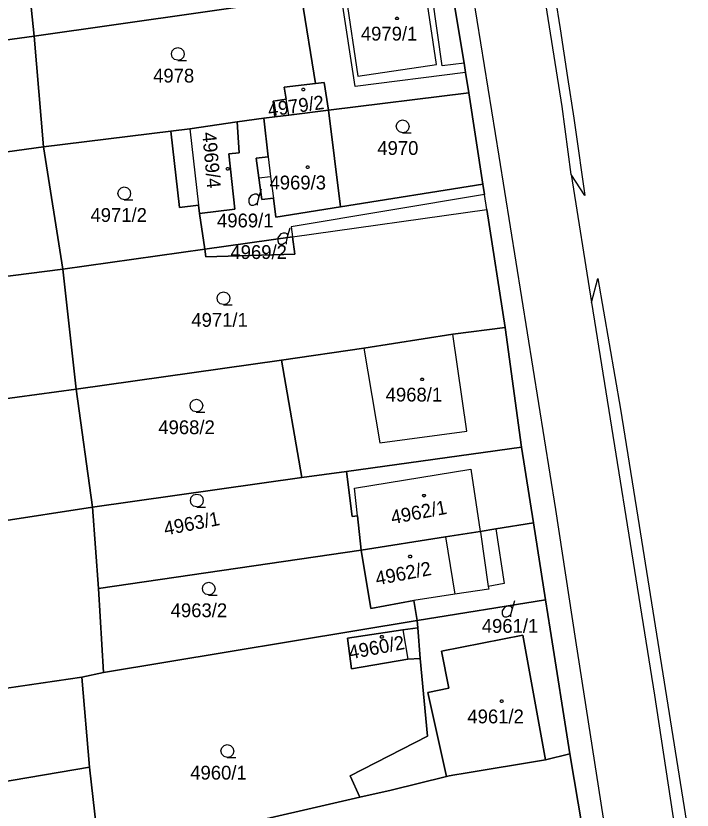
# Model space of a CAD drawing. Extents: x -263587 to -261993, y -1238795 to -1236748.
# Drawn here: x -262625.1 to -262546.8, y -1237711.8 to -1237619.9 of the extents above; entities that cross this region are included whole.
import ezdxf

# ---------------------------------------------------------------- set-up
doc = ezdxf.new("R2010")
doc.units = 0
doc.layers.add('Vrstva 1', color=7, linetype='Continuous')

msp = doc.modelspace()

# ---------------------------------------------------------------- linework, layer by layer
at = {"layer": 'Vrstva 1'}
for p, q in [((-262561.84, -1237630.39), (-262567.09, -1237597.19)), ((-262573.82, -1237607.36), (-262569.18, -1237636.12)), ((-262563.57, -1237611.74), (-262562.08, -1237621.38)), ((-262623.88, -1237613.92), (-262622.99, -1237622.23)), ((-262622.99, -1237622.23), (-262623.88, -1237613.92)), ((-262573.2, -1237625.37), (-262574.82, -1237615.59)), ((-262574.82, -1237615.59), (-262573.2, -1237625.37)), ((-262576.39, -1237625.5), (-262577.82, -1237615.93)), ((-262575.72, -1237625.67), (-262577.12, -1237615.83)), ((-262585.8, -1237628.05), (-262587.48, -1237617.26)), ((-262586.94, -1237617.18), (-262585.5, -1237626.88)), ((-262593.95, -1237618.11), (-262622.99, -1237622.23)), ((-262622.99, -1237622.23), (-262593.95, -1237618.11)), ((-262590.42, -1237627.73), (-262592.01, -1237617.88)), ((-262592.01, -1237617.88), (-262590.42, -1237627.73)), ((-262562.08, -1237621.38), (-262561.2, -1237627.03)), ((-262640.24, -1237624.52), (-262622.99, -1237622.23)), ((-262622.99, -1237622.23), (-262640.24, -1237624.52)), ((-262622.99, -1237622.23), (-262621.94, -1237635.05)), ((-262621.94, -1237635.05), (-262622.99, -1237622.23)), ((-262585.5, -1237626.88), (-262576.39, -1237625.5)), ((-262573.2, -1237625.37), (-262575.72, -1237625.67)), ((-262573.03, -1237626.43), (-262573.2, -1237625.37)), ((-262573.2, -1237625.37), (-262573.03, -1237626.43)), ((-262573.03, -1237626.43), (-262585.8, -1237628.05)), ((-262572.63, -1237628.8), (-262573.03, -1237626.43)), ((-262573.03, -1237626.43), (-262572.63, -1237628.8)), ((-262589.39, -1237627.6), (-262590.42, -1237627.73)), ((-262590.42, -1237627.73), (-262589.39, -1237627.6)), ((-262588.92, -1237630.79), (-262589.39, -1237627.6)), ((-262589.39, -1237627.6), (-262588.92, -1237630.79)), ((-262561.2, -1237627.03), (-262560.5, -1237631.73)), ((-262594.03, -1237628.12), (-262590.42, -1237627.73)), ((-262590.42, -1237627.73), (-262594.03, -1237628.12)), ((-262593.81, -1237629.53), (-262594.03, -1237628.12)), ((-262594.03, -1237628.12), (-262593.81, -1237629.53)), ((-262588.92, -1237630.79), (-262572.63, -1237628.8)), ((-262572.63, -1237628.8), (-262588.92, -1237630.79)), ((-262572.63, -1237628.8), (-262571.02, -1237639.36)), ((-262571.02, -1237639.36), (-262572.63, -1237628.8)), ((-262595.3, -1237629.75), (-262593.81, -1237629.53)), ((-262593.81, -1237629.53), (-262595.3, -1237629.75)), ((-262595.11, -1237631.57), (-262595.3, -1237629.75)), ((-262595.3, -1237629.75), (-262595.11, -1237631.57)), ((-262593.5, -1237631.37), (-262593.81, -1237629.53)), ((-262560.79, -1237638.26), (-262561.84, -1237630.39)), ((-262593.5, -1237631.37), (-262588.92, -1237630.79)), ((-262588.92, -1237630.79), (-262593.5, -1237631.37)), ((-262588.92, -1237630.79), (-262587.51, -1237641.98)), ((-262587.51, -1237641.98), (-262588.92, -1237630.79)), ((-262604.98, -1237632.98), (-262599.49, -1237632.14)), ((-262599.49, -1237632.14), (-262604.98, -1237632.98)), ((-262599.49, -1237632.14), (-262596.4, -1237631.74)), ((-262596.4, -1237631.74), (-262599.49, -1237632.14)), ((-262599.26, -1237635.74), (-262599.49, -1237632.14)), ((-262599.49, -1237632.14), (-262599.26, -1237635.74)), ((-262596.4, -1237631.74), (-262595.11, -1237631.57)), ((-262595.11, -1237631.57), (-262596.4, -1237631.74)), ((-262596.4, -1237631.74), (-262595.91, -1237636.21)), ((-262595.91, -1237636.21), (-262596.4, -1237631.74)), ((-262595.11, -1237631.57), (-262593.5, -1237631.37)), ((-262593.5, -1237631.37), (-262595.11, -1237631.57)), ((-262560.5, -1237631.73), (-262560.33, -1237632.8)), ((-262607.16, -1237633.25), (-262604.98, -1237632.98)), ((-262604.98, -1237632.98), (-262607.16, -1237633.25)), ((-262604.98, -1237632.98), (-262603.96, -1237641.8)), ((-262560.33, -1237632.8), (-262559.22, -1237640.69)), ((-262621.94, -1237635.05), (-262607.16, -1237633.25)), ((-262607.16, -1237633.25), (-262621.94, -1237635.05)), ((-262606.17, -1237642.08), (-262607.16, -1237633.25)), ((-262607.16, -1237633.25), (-262606.17, -1237642.08)), ((-262621.94, -1237635.05), (-262648.83, -1237638.74)), ((-262648.83, -1237638.74), (-262621.94, -1237635.05)), ((-262619.7, -1237649.2), (-262621.94, -1237635.05)), ((-262621.94, -1237635.05), (-262619.7, -1237649.2)), ((-262600.44, -1237635.86), (-262599.26, -1237635.74)), ((-262599.26, -1237635.74), (-262600.44, -1237635.86)), ((-262599.77, -1237642.28), (-262600.44, -1237635.86)), ((-262600.44, -1237635.86), (-262599.77, -1237642.28)), ((-262595.91, -1237636.21), (-262597.27, -1237636.36)), ((-262597.27, -1237636.36), (-262595.91, -1237636.21)), ((-262597.27, -1237636.36), (-262596.96, -1237638.65)), ((-262596.96, -1237638.65), (-262597.27, -1237636.36)), ((-262595.91, -1237636.21), (-262595.61, -1237638.47)), ((-262569.18, -1237636.12), (-262562.61, -1237677.03)), ((-262596.96, -1237638.65), (-262595.61, -1237638.47)), ((-262596.96, -1237638.65), (-262596.62, -1237641.13)), ((-262596.62, -1237641.13), (-262596.96, -1237638.65)), ((-262595.61, -1237638.47), (-262595.28, -1237640.99)), ((-262559.22, -1237640.69), (-262560.79, -1237638.26)), ((-262560.79, -1237638.26), (-262558.45, -1237653.08)), ((-262587.51, -1237641.98), (-262571.02, -1237639.36)), ((-262571.02, -1237639.36), (-262587.51, -1237641.98)), ((-262571.02, -1237639.36), (-262570.84, -1237640.55)), ((-262570.84, -1237640.55), (-262571.02, -1237639.36)), ((-262596.95, -1237640.81), (-262596.68, -1237639.91)), ((-262570.84, -1237640.55), (-262593.25, -1237644.29)), ((-262570.58, -1237642.29), (-262570.84, -1237640.55)), ((-262596.62, -1237641.13), (-262595.28, -1237640.99)), ((-262595.28, -1237640.99), (-262596.62, -1237641.13)), ((-262595.28, -1237640.99), (-262595, -1237643.17)), ((-262595, -1237643.17), (-262595.28, -1237640.99)), ((-262603.96, -1237641.8), (-262606.17, -1237642.08)), ((-262606.17, -1237642.08), (-262603.96, -1237641.8)), ((-262603.85, -1237642.76), (-262603.96, -1237641.8)), ((-262603.96, -1237641.8), (-262603.85, -1237642.76)), ((-262603.85, -1237642.76), (-262599.77, -1237642.28)), ((-262599.77, -1237642.28), (-262603.85, -1237642.76)), ((-262595, -1237643.17), (-262587.51, -1237641.98)), ((-262587.51, -1237641.98), (-262595, -1237643.17)), ((-262593.08, -1237645.45), (-262570.58, -1237642.29)), ((-262570.58, -1237642.29), (-262568.45, -1237655.95)), ((-262568.45, -1237655.95), (-262570.58, -1237642.29)), ((-262603.24, -1237646.88), (-262603.85, -1237642.76)), ((-262603.85, -1237642.76), (-262603.24, -1237646.88)), ((-262593.61, -1237645.31), (-262593.34, -1237644.41)), ((-262593.25, -1237644.29), (-262593.08, -1237645.45)), ((-262603.24, -1237646.88), (-262593.08, -1237645.45)), ((-262593.08, -1237645.45), (-262603.24, -1237646.88)), ((-262593.08, -1237645.45), (-262592.79, -1237647.48)), ((-262592.79, -1237647.48), (-262593.08, -1237645.45)), ((-262619.7, -1237649.2), (-262603.24, -1237646.88)), ((-262603.24, -1237646.88), (-262619.7, -1237649.2)), ((-262603.1, -1237647.79), (-262603.24, -1237646.88)), ((-262603.24, -1237646.88), (-262603.1, -1237647.79)), ((-262592.79, -1237647.48), (-262603.1, -1237647.79)), ((-262603.1, -1237647.79), (-262592.79, -1237647.48)), ((-262645.92, -1237652.61), (-262619.7, -1237649.2)), ((-262619.7, -1237649.2), (-262645.92, -1237652.61)), ((-262618.13, -1237663.12), (-262619.7, -1237649.2)), ((-262619.7, -1237649.2), (-262618.13, -1237663.12)), ((-262558.45, -1237653.08), (-262557.71, -1237650.29)), ((-262557.71, -1237650.29), (-262555.09, -1237665.43)), ((-262558.45, -1237653.08), (-262551.15, -1237698.52)), ((-262568.45, -1237655.95), (-262574.52, -1237656.75)), ((-262574.52, -1237656.75), (-262568.45, -1237655.95)), ((-262568.45, -1237655.95), (-262566.55, -1237669.83)), ((-262566.55, -1237669.83), (-262568.45, -1237655.95)), ((-262574.52, -1237656.75), (-262584.83, -1237658.37)), ((-262584.83, -1237658.37), (-262574.52, -1237656.75)), ((-262572.87, -1237667.95), (-262574.52, -1237656.75)), ((-262584.83, -1237658.37), (-262594.37, -1237659.73)), ((-262594.37, -1237659.73), (-262584.83, -1237658.37)), ((-262584.83, -1237658.37), (-262582.96, -1237669.32)), ((-262594.37, -1237659.73), (-262618.13, -1237663.12)), ((-262618.13, -1237663.12), (-262594.37, -1237659.73)), ((-262592.01, -1237673.31), (-262594.37, -1237659.73)), ((-262594.37, -1237659.73), (-262592.01, -1237673.31)), ((-262642.48, -1237666.35), (-262618.13, -1237663.12)), ((-262618.13, -1237663.12), (-262642.48, -1237666.35)), ((-262616.23, -1237676.76), (-262618.13, -1237663.12)), ((-262618.13, -1237663.12), (-262616.23, -1237676.76)), ((-262555.09, -1237665.43), (-262553.08, -1237677.93)), ((-262582.96, -1237669.32), (-262572.87, -1237667.95)), ((-262566.55, -1237669.83), (-262586.84, -1237672.63)), ((-262586.84, -1237672.63), (-262566.55, -1237669.83)), ((-262566.55, -1237669.83), (-262565.17, -1237678.59)), ((-262565.17, -1237678.59), (-262566.55, -1237669.83)), ((-262586.84, -1237672.63), (-262592.01, -1237673.31)), ((-262592.01, -1237673.31), (-262586.84, -1237672.63)), ((-262586.84, -1237672.63), (-262586.15, -1237677.85)), ((-262586.15, -1237677.85), (-262586.84, -1237672.63)), ((-262585.9, -1237674.58), (-262572.41, -1237672.35)), ((-262572.41, -1237672.35), (-262571.32, -1237679.56)), ((-262592.01, -1237673.31), (-262616.23, -1237676.76)), ((-262616.23, -1237676.76), (-262592.01, -1237673.31)), ((-262585.55, -1237677.75), (-262585.9, -1237674.58)), ((-262641.29, -1237680.58), (-262616.23, -1237676.76)), ((-262616.23, -1237676.76), (-262641.29, -1237680.58)), ((-262616.23, -1237676.76), (-262615.57, -1237686.17)), ((-262615.57, -1237686.17), (-262616.23, -1237676.76)), ((-262562.61, -1237677.03), (-262560.31, -1237692.21)), ((-262586.15, -1237677.85), (-262585.55, -1237677.75)), ((-262585.55, -1237677.75), (-262586.15, -1237677.85)), ((-262585.55, -1237677.75), (-262585.12, -1237681.73)), ((-262585.12, -1237681.73), (-262585.55, -1237677.75)), ((-262553.08, -1237677.93), (-262547.44, -1237713.22)), ((-262565.17, -1237678.59), (-262569.53, -1237679.28)), ((-262569.53, -1237679.28), (-262565.17, -1237678.59)), ((-262565.17, -1237678.59), (-262563.77, -1237687.48)), ((-262563.77, -1237687.48), (-262565.17, -1237678.59)), ((-262571.32, -1237679.56), (-262575.37, -1237680.2)), ((-262575.37, -1237680.2), (-262571.32, -1237679.56)), ((-262569.53, -1237679.28), (-262571.32, -1237679.56)), ((-262571.32, -1237679.56), (-262569.53, -1237679.28)), ((-262571.32, -1237679.56), (-262571.31, -1237679.64)), ((-262571.31, -1237679.64), (-262570.39, -1237685.96)), ((-262569.53, -1237679.28), (-262568.56, -1237685.58)), ((-262575.37, -1237680.2), (-262585.12, -1237681.73)), ((-262585.12, -1237681.73), (-262575.37, -1237680.2)), ((-262575.37, -1237680.2), (-262574.29, -1237686.85)), ((-262585.12, -1237681.73), (-262615.57, -1237686.17)), ((-262615.57, -1237686.17), (-262585.12, -1237681.73)), ((-262585.12, -1237681.73), (-262584.02, -1237688.49)), ((-262584.02, -1237688.49), (-262585.12, -1237681.73)), ((-262568.56, -1237685.58), (-262570.39, -1237685.96)), ((-262615.57, -1237686.17), (-262614.97, -1237695.9)), ((-262614.97, -1237695.9), (-262615.57, -1237686.17)), ((-262570.35, -1237686.24), (-262574.29, -1237686.85)), ((-262570.39, -1237685.96), (-262570.35, -1237686.24)), ((-262574.29, -1237686.85), (-262579.01, -1237687.58)), ((-262584.02, -1237688.49), (-262579.01, -1237687.58)), ((-262579.01, -1237687.58), (-262584.02, -1237688.49)), ((-262579.01, -1237687.58), (-262578.65, -1237689.87)), ((-262578.65, -1237689.87), (-262579.01, -1237687.58)), ((-262563.77, -1237687.48), (-262578.65, -1237689.87)), ((-262578.65, -1237689.87), (-262563.77, -1237687.48)), ((-262567.6, -1237688.48), (-262567.33, -1237687.58)), ((-262563.21, -1237690.9), (-262563.77, -1237687.48)), ((-262563.77, -1237687.48), (-262563.21, -1237690.9)), ((-262614.97, -1237695.9), (-262578.65, -1237689.87)), ((-262578.65, -1237689.87), (-262614.97, -1237695.9)), ((-262578.65, -1237689.87), (-262578.57, -1237690.73)), ((-262578.57, -1237690.73), (-262578.65, -1237689.87)), ((-262580.28, -1237690.98), (-262586.72, -1237691.91)), ((-262586.72, -1237691.91), (-262580.28, -1237690.98)), ((-262578.57, -1237690.73), (-262580.28, -1237690.98)), ((-262580.28, -1237690.98), (-262578.57, -1237690.73)), ((-262580.28, -1237690.98), (-262579.73, -1237694.37)), ((-262578.57, -1237690.73), (-262578.28, -1237694.27)), ((-262578.28, -1237694.27), (-262578.57, -1237690.73)), ((-262560.93, -1237705.32), (-262563.21, -1237690.9)), ((-262563.21, -1237690.9), (-262560.93, -1237705.32)), ((-262586.72, -1237691.91), (-262586.24, -1237695.46)), ((-262586.24, -1237695.46), (-262586.72, -1237691.91)), ((-262566.4, -1237691.57), (-262575.8, -1237693.44)), ((-262575.8, -1237693.44), (-262566.4, -1237691.57)), ((-262563.77, -1237706), (-262566.4, -1237691.57)), ((-262566.4, -1237691.57), (-262563.77, -1237706)), ((-262560.31, -1237692.21), (-262554.47, -1237729.33)), ((-262575.8, -1237693.44), (-262574.96, -1237697.73)), ((-262574.96, -1237697.73), (-262575.8, -1237693.44)), ((-262586.24, -1237695.46), (-262579.73, -1237694.37)), ((-262579.73, -1237694.37), (-262586.24, -1237695.46)), ((-262579.73, -1237694.37), (-262578.28, -1237694.27)), ((-262578.28, -1237694.27), (-262579.73, -1237694.37)), ((-262578.28, -1237694.27), (-262577.43, -1237703.27)), ((-262577.43, -1237703.27), (-262578.28, -1237694.27)), ((-262647.62, -1237700.84), (-262617.5, -1237696.43)), ((-262617.5, -1237696.43), (-262647.62, -1237700.84)), ((-262614.97, -1237695.9), (-262617.5, -1237696.43)), ((-262617.5, -1237696.43), (-262614.97, -1237695.9)), ((-262617.5, -1237696.43), (-262616.6, -1237706.86)), ((-262616.6, -1237706.86), (-262617.5, -1237696.43)), ((-262574.96, -1237697.73), (-262577.4, -1237698.2)), ((-262577.4, -1237698.2), (-262574.96, -1237697.73)), ((-262577.4, -1237698.2), (-262575.24, -1237707.93)), ((-262575.24, -1237707.93), (-262577.4, -1237698.2)), ((-262551.15, -1237698.52), (-262546.78, -1237726.85)), ((-262577.43, -1237703.27), (-262586.39, -1237707.86)), ((-262586.39, -1237707.86), (-262577.43, -1237703.27)), ((-262560.93, -1237705.32), (-262563.77, -1237706)), ((-262563.77, -1237706), (-262560.93, -1237705.32)), ((-262559.3, -1237715.03), (-262560.93, -1237705.32)), ((-262560.93, -1237705.32), (-262559.3, -1237715.03)), ((-262563.77, -1237706), (-262573.3, -1237707.58)), ((-262573.3, -1237707.58), (-262563.77, -1237706)), ((-262645.32, -1237711.73), (-262616.6, -1237706.86)), ((-262616.6, -1237706.86), (-262645.32, -1237711.73)), ((-262616.6, -1237706.86), (-262615.39, -1237717.19)), ((-262615.39, -1237717.19), (-262616.6, -1237706.86)), ((-262573.3, -1237707.58), (-262574.29, -1237707.75)), ((-262574.29, -1237707.75), (-262573.3, -1237707.58)), ((-262586.39, -1237707.86), (-262585.27, -1237710.35)), ((-262585.27, -1237710.35), (-262586.39, -1237707.86)), ((-262575.24, -1237707.93), (-262581.64, -1237709.51)), ((-262581.64, -1237709.51), (-262575.24, -1237707.93)), ((-262574.91, -1237707.85), (-262575.24, -1237707.93)), ((-262575.24, -1237707.93), (-262574.91, -1237707.85)), ((-262574.29, -1237707.75), (-262574.91, -1237707.85)), ((-262574.91, -1237707.85), (-262574.29, -1237707.75)), ((-262581.64, -1237709.51), (-262585.27, -1237710.35)), ((-262585.27, -1237710.35), (-262581.64, -1237709.51)), ((-262585.27, -1237710.35), (-262612.98, -1237716.67)), ((-262612.98, -1237716.67), (-262585.27, -1237710.35))]:
    msp.add_line(p, q, dxfattribs=at)
for points in [[(-262580.87, -1237620.02), (-262580.78, -1237620.17), (-262580.87, -1237620.32), (-262581.05, -1237620.32), (-262581.14, -1237620.17), (-262581.05, -1237620.02)], [(-262591.74, -1237628.26), (-262591.65, -1237628.41), (-262591.74, -1237628.56), (-262591.92, -1237628.56), (-262592.01, -1237628.41), (-262591.92, -1237628.26)], [(-262600.49, -1237637.43), (-262600.4, -1237637.58), (-262600.49, -1237637.73), (-262600.67, -1237637.73), (-262600.76, -1237637.58), (-262600.67, -1237637.43)], [(-262591.22, -1237637.26), (-262591.13, -1237637.41), (-262591.22, -1237637.56), (-262591.4, -1237637.56), (-262591.49, -1237637.41), (-262591.4, -1237637.26)], [(-262577.96, -1237661.81), (-262577.87, -1237661.96), (-262577.96, -1237662.11), (-262578.14, -1237662.11), (-262578.23, -1237661.96), (-262578.14, -1237661.81)], [(-262577.76, -1237675.28), (-262577.67, -1237675.43), (-262577.76, -1237675.58), (-262577.94, -1237675.58), (-262578.03, -1237675.43), (-262577.94, -1237675.28)], [(-262579.36, -1237682.32), (-262579.27, -1237682.47), (-262579.36, -1237682.62), (-262579.54, -1237682.62), (-262579.63, -1237682.47), (-262579.54, -1237682.32)], [(-262582.64, -1237691.63), (-262582.55, -1237691.78), (-262582.64, -1237691.93), (-262582.82, -1237691.93), (-262582.91, -1237691.78), (-262582.82, -1237691.63)], [(-262568.76, -1237699.07), (-262568.67, -1237699.22), (-262568.76, -1237699.37), (-262568.94, -1237699.37), (-262569.03, -1237699.22), (-262568.94, -1237699.07)]]:
    msp.add_lwpolyline(points, close=True, dxfattribs=at)
for points in [[(-262606.35, -1237625.03), (-262606.73, -1237624.93), (-262607, -1237624.66), (-262607.1, -1237624.29), (-262607, -1237623.92), (-262606.73, -1237623.65), (-262606.36, -1237623.55), (-262605.99, -1237623.65), (-262605.72, -1237623.92), (-262605.62, -1237624.3), (-262605.72, -1237624.68), (-262605.99, -1237624.95), (-262606.37, -1237625.05), (-262605.37, -1237625.05)], [(-262580.31, -1237633.41), (-262580.69, -1237633.31), (-262580.96, -1237633.04), (-262581.06, -1237632.67), (-262580.96, -1237632.3), (-262580.69, -1237632.03), (-262580.32, -1237631.93), (-262579.95, -1237632.03), (-262579.68, -1237632.3), (-262579.58, -1237632.68), (-262579.68, -1237633.06), (-262579.95, -1237633.33), (-262580.33, -1237633.43), (-262579.33, -1237633.43)], [(-262612.56, -1237641.17), (-262612.94, -1237641.07), (-262613.21, -1237640.8), (-262613.31, -1237640.43), (-262613.21, -1237640.06), (-262612.94, -1237639.79), (-262612.57, -1237639.69), (-262612.2, -1237639.79), (-262611.93, -1237640.06), (-262611.83, -1237640.44), (-262611.93, -1237640.82), (-262612.2, -1237641.09), (-262612.58, -1237641.19), (-262611.58, -1237641.19)], [(-262597.13, -1237641.8), (-262597.13, -1237641.53), (-262596.95, -1237640.81), (-262597.04, -1237640.63), (-262597.22, -1237640.54), (-262597.49, -1237640.54), (-262597.76, -1237640.63), (-262597.94, -1237640.81), (-262598.12, -1237641.08), (-262598.12, -1237641.44), (-262598.03, -1237641.71), (-262597.85, -1237641.8), (-262597.58, -1237641.8), (-262597.4, -1237641.71), (-262597.13, -1237641.53)], [(-262593.79, -1237646.3), (-262593.79, -1237646.03), (-262593.61, -1237645.31), (-262593.7, -1237645.13), (-262593.88, -1237645.04), (-262594.15, -1237645.04), (-262594.42, -1237645.13), (-262594.6, -1237645.31), (-262594.78, -1237645.58), (-262594.78, -1237645.94), (-262594.69, -1237646.21), (-262594.51, -1237646.3), (-262594.24, -1237646.3), (-262594.06, -1237646.21), (-262593.79, -1237646.03)], [(-262601.06, -1237653.31), (-262601.44, -1237653.21), (-262601.71, -1237652.94), (-262601.81, -1237652.57), (-262601.71, -1237652.2), (-262601.44, -1237651.93), (-262601.07, -1237651.83), (-262600.7, -1237651.93), (-262600.43, -1237652.2), (-262600.33, -1237652.58), (-262600.43, -1237652.96), (-262600.7, -1237653.23), (-262601.08, -1237653.33), (-262600.08, -1237653.33)], [(-262604.2, -1237665.74), (-262604.58, -1237665.64), (-262604.85, -1237665.37), (-262604.95, -1237665), (-262604.85, -1237664.63), (-262604.58, -1237664.36), (-262604.21, -1237664.26), (-262603.84, -1237664.36), (-262603.57, -1237664.63), (-262603.47, -1237665.01), (-262603.57, -1237665.39), (-262603.84, -1237665.66), (-262604.22, -1237665.76), (-262603.22, -1237665.76)], [(-262604.15, -1237676.73), (-262604.53, -1237676.63), (-262604.8, -1237676.36), (-262604.9, -1237675.99), (-262604.8, -1237675.62), (-262604.53, -1237675.35), (-262604.16, -1237675.25), (-262603.79, -1237675.35), (-262603.52, -1237675.62), (-262603.42, -1237676), (-262603.52, -1237676.38), (-262603.79, -1237676.65), (-262604.17, -1237676.75), (-262603.17, -1237676.75)], [(-262602.77, -1237686.93), (-262603.15, -1237686.83), (-262603.42, -1237686.56), (-262603.52, -1237686.19), (-262603.42, -1237685.82), (-262603.15, -1237685.55), (-262602.78, -1237685.45), (-262602.41, -1237685.55), (-262602.14, -1237685.82), (-262602.04, -1237686.2), (-262602.14, -1237686.58), (-262602.41, -1237686.85), (-262602.79, -1237686.95), (-262601.79, -1237686.95)], [(-262567.78, -1237689.47), (-262567.78, -1237689.2), (-262567.6, -1237688.48), (-262567.69, -1237688.3), (-262567.87, -1237688.21), (-262568.14, -1237688.21), (-262568.41, -1237688.3), (-262568.59, -1237688.48), (-262568.77, -1237688.75), (-262568.77, -1237689.11), (-262568.68, -1237689.38), (-262568.5, -1237689.47), (-262568.23, -1237689.47), (-262568.05, -1237689.38), (-262567.78, -1237689.2)], [(-262600.62, -1237705.73), (-262601, -1237705.63), (-262601.27, -1237705.36), (-262601.37, -1237704.99), (-262601.27, -1237704.62), (-262601, -1237704.35), (-262600.63, -1237704.25), (-262600.26, -1237704.35), (-262599.99, -1237704.62), (-262599.89, -1237705), (-262599.99, -1237705.38), (-262600.26, -1237705.65), (-262600.64, -1237705.75), (-262599.64, -1237705.75)]]:
    msp.add_lwpolyline(points, dxfattribs=at)

# ---------------------------------------------------------------- texts
for s, p in [('4979/1', (-262585.157, -1237622.74)), ('4978', (-262609.224, -1237627.6)), ('4970', (-262583.253, -1237635.98)), ('4969/3', (-262595.74, -1237639.98)), ('4971/2', (-262616.486, -1237643.74)), ('4969/1', (-262601.821, -1237644.37)), ('4969/2', (-262600.27, -1237648.03)), ('4971/1', (-262604.797, -1237655.88)), ('4968/1', (-262582.284, -1237664.53)), ('4968/2', (-262608.623, -1237668.31)), ('4963/2', (-262607.193, -1237689.5)), ('4961/1', (-262571.151, -1237691.31)), ('4961/2', (-262572.82, -1237701.79)), ('4960/1', (-262604.924, -1237708.3))]:
    msp.add_text(s, height=1.6, dxfattribs=at).set_placement(p)
for s, rotation, p in [('4979/2', 8.02141, (-262595.812, -1237631.56)), ('4969/4', 275.19163, (-262603.541, -1237633.402)), ('4962/1', 10.8289, (-262581.523, -1237678.748)), ('4963/1', 10.8289, (-262607.823, -1237680.048)), ('4962/2', 10.8289, (-262583.309, -1237685.824)), ('4960/2', 10.8289, (-262586.407, -1237694.397))]:
    msp.add_text(s, height=1.6, rotation=rotation, dxfattribs=at).set_placement(p)

doc.saveas('drawing.dxf')
